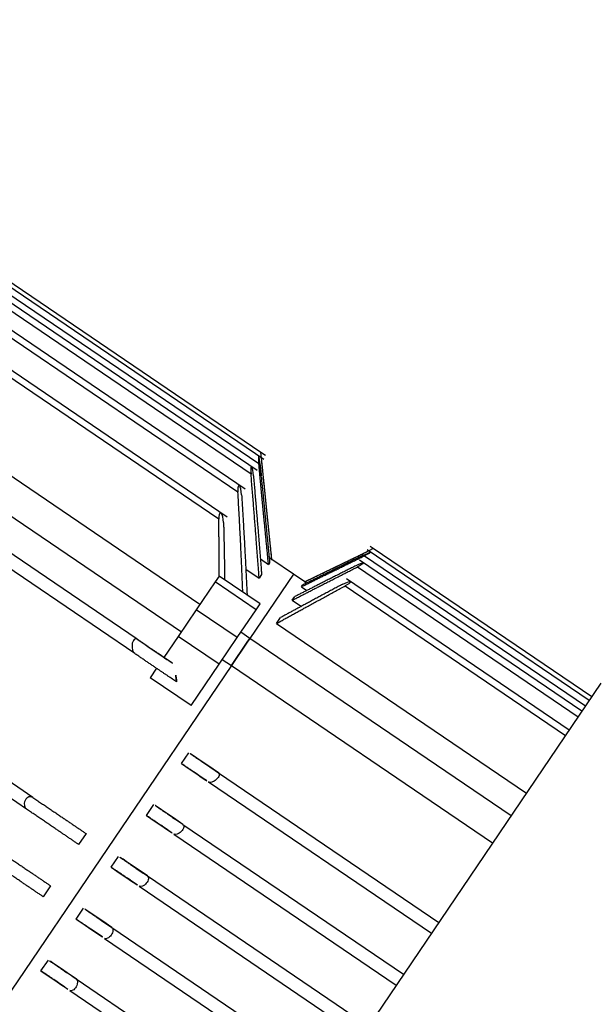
# Model space of a CAD drawing. Header units: metres. Extents: x 7482748 to 7484637, y 5684406 to 5687014.
# Tile 283 of 295: x 7484508.252 to 7484508.357, y 5686560.257 to 5686560.436. Entities that reach past the tile are written whole.
import ezdxf

# ---------------------------------------------------------------- set-up
doc = ezdxf.new("R2010")
doc.units = ezdxf.units.M
doc.header["$MEASUREMENT"] = 0
doc.layers.add('projektowane obiekty', color=5, linetype='Continuous', lineweight=35)

# ---------------------------------------------------------------- blocks, each defined once
blk = doc.blocks.new('zw$D414')
at = {"layer": 'projektowane obiekty', "lineweight": 30}
for p, q in [((10.27730267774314, 2.331734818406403), (10.1356517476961, 2.331734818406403)), ((10.27616350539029, 2.332500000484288), (10.13589490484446, 2.332500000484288)), ((10.27616350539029, 2.332500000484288), (10.27615875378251, 2.332505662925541)), ((10.27716912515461, 2.332500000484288), (10.27616350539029, 2.332500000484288)), ((10.27680556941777, 2.331734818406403), (10.27616350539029, 2.332500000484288)), ((10.28875000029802, 2.317499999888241), (10.27680556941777, 2.331734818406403)), ((10.35099999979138, 2.332500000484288), (10.35099999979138, 2.156500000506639)), ((10.27703019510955, 2.330534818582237), (10.13571278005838, 2.330534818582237)), ((10.27743638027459, 2.329397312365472), (10.13562369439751, 2.329397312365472)), ((10.27689716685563, 2.328197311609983), (10.13574073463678, 2.328197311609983)), ((10.30247842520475, 2.3287209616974), (10.30158708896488, 2.327177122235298)), ((10.35099999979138, 2.3287209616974), (10.3021405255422, 2.3287209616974)), ((10.30292820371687, 2.329499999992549), (10.30223492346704, 2.329499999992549)), ((10.30292820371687, 2.329499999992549), (10.30247842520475, 2.3287209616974)), ((10.3029313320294, 2.329505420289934), (10.30292820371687, 2.329499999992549)), ((10.35099999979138, 2.329499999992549), (10.30292820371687, 2.329499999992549)), ((10.30158708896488, 2.327177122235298), (10.29600000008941, 2.317499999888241)), ((10.35099999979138, 2.326338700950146), (10.30204599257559, 2.326338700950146)), ((10.30233449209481, 2.327520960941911), (10.35099999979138, 2.327520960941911)), ((10.27757043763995, 2.325349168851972), (10.13559549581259, 2.325349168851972)), ((10.3024284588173, 2.325138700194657), (10.35099999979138, 2.325138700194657)), ((10.27676438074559, 2.324149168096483), (10.13576863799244, 2.324149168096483)), ((10.35099999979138, 2.32220359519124), (10.30195128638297, 2.32220359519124)), ((10.30252224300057, 2.321003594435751), (10.35099999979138, 2.321003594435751)), ((10.27770468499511, 2.31930869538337), (10.13556731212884, 2.31930869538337)), ((10.27663183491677, 2.318108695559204), (10.13579649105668, 2.318108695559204)), ((10.288151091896, 2.317490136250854), (10.28875000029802, 2.317490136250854)), ((10.29349999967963, 2.317499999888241), (10.28875000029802, 2.317499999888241)), ((10.29349999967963, 2.317499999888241), (10.29349999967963, 2.303361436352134)), ((10.29349999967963, 2.317499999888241), (10.29349999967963, 2.303361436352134)), ((10.29600000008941, 2.317499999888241), (10.29349999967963, 2.317499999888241)), ((10.29600000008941, 2.317490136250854), (10.2964039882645, 2.317490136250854)), ((10.28696771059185, 2.316386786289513), (10.28875000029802, 2.316386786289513)), ((10.28875000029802, 2.316769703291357), (10.28875000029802, 2.316386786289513)), ((10.29600000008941, 2.316404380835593), (10.29600000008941, 2.3167838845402)), ((10.29600000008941, 2.316404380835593), (10.2972017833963, 2.316404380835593)), ((10.28875000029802, 2.314168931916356), (10.28875000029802, 2.313372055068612)), ((10.29600000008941, 2.313442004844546), (10.29600000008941, 2.31423119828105)), ((10.28580380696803, 2.313372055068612), (10.28875000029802, 2.313372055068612)), ((10.29600000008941, 2.313442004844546), (10.29798482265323, 2.313442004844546)), ((10.28249999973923, 2.309595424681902), (10.28249999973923, 2.30830501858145)), ((10.29150000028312, 2.309595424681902), (10.28249999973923, 2.309595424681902)), ((10.29150000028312, 2.30830501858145), (10.29150000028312, 2.309595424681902)), ((10.29600000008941, 2.30834230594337), (10.29600000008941, 2.309615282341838)), ((10.29600000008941, 2.30834230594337), (10.35099999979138, 2.30834230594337)), ((10.28249999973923, 2.30830501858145), (10.28249999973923, 2.302162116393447)), ((10.29150000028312, 2.30830501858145), (10.28249999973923, 2.30830501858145)), ((10.29150000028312, 2.302162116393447), (10.29150000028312, 2.30830501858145)), ((10.28249999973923, 2.303361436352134), (10.14049999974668, 2.303361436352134)), ((10.29349999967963, 2.303361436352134), (10.29150000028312, 2.303361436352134)), ((10.29349999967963, 2.303361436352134), (10.29349999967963, 2.302482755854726)), ((10.29349999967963, 2.302482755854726), (10.29349999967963, 2.303361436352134)), ((10.35099999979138, 2.303361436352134), (10.29349999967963, 2.303361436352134)), ((10.28249999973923, 2.302162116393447), (10.28249999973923, 2.296309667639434)), ((10.29150000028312, 2.302162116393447), (10.28249999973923, 2.302162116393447)), ((10.29150000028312, 2.296309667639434), (10.29150000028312, 2.302162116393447)), ((10.29349999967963, 2.302482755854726), (10.29349999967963, 2.29736143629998)), ((10.29349999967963, 2.29736143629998), (10.29349999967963, 2.302482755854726)), ((10.14049999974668, 2.29736143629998), (10.28249999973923, 2.29736143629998)), ((10.28249999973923, 2.296309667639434), (10.28249999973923, 2.291699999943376)), ((10.29150000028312, 2.296309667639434), (10.28249999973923, 2.296309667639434)), ((10.29150000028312, 2.29736143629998), (10.29349999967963, 2.29736143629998)), ((10.29150000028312, 2.287233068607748), (10.29150000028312, 2.296309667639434)), ((10.29349999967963, 2.29736143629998), (10.29349999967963, 2.191638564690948)), ((10.29349999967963, 2.29736143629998), (10.29349999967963, 2.191638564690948)), ((10.29349999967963, 2.29736143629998), (10.35099999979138, 2.29736143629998)), ((10.27663183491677, 2.291699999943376), (10.22657947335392, 2.291699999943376)), ((10.27769900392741, 2.289300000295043), (10.22799399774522, 2.289300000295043)), ((10.28249999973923, 2.289300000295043), (10.28249999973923, 2.287233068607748)), ((10.29150000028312, 2.287233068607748), (10.28249999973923, 2.287233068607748)), ((10.29600000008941, 2.277499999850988), (10.29600000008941, 2.279900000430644)), ((10.30252224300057, 2.279900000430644), (10.35099999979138, 2.279900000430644)), ((10.30195679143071, 2.277499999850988), (10.35099999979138, 2.277499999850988)), ((10.29600000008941, 2.266100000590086), (10.29600000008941, 2.268500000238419)), ((10.3024284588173, 2.268500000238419), (10.35099999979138, 2.268500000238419)), ((10.30205149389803, 2.266100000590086), (10.35099999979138, 2.266100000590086)), ((10.27703019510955, 2.25719999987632), (10.22850000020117, 2.25719999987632)), ((10.28875000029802, 2.25719999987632), (10.28875000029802, 2.254800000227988)), ((10.29600000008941, 2.254700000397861), (10.29600000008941, 2.257100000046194)), ((10.30233449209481, 2.257100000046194), (10.35099999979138, 2.257100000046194)), ((10.27729697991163, 2.254800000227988), (10.22850000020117, 2.254800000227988)), ((10.30214601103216, 2.254700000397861), (10.35099999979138, 2.254700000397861)), ((10.28875000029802, 2.245699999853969), (10.28875000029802, 2.243300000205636)), ((10.29600000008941, 2.243300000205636), (10.29600000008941, 2.245699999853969)), ((10.3022403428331, 2.245699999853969), (10.35099999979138, 2.245699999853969)), ((10.3022403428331, 2.243300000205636), (10.35099999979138, 2.243300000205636)), ((10.29600000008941, 2.231900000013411), (10.29600000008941, 2.234300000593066)), ((10.30214601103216, 2.234300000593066), (10.35099999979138, 2.234300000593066)), ((10.30233449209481, 2.231900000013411), (10.35099999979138, 2.231900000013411))]:
    blk.add_line(p, q, dxfattribs=at)
for points in [[(10.27625484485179, 2.331681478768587), (10.27623713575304, 2.331696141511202), (10.27617821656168, 2.331733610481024), (10.27616473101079, 2.331714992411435), (10.27619971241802, 2.331638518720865), (10.27627634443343, 2.331515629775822), (10.27639384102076, 2.331347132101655), (10.2766841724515, 2.330963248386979), (10.27703019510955, 2.330534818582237)], [(10.27729697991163, 2.330534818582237), (10.27695114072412, 2.330941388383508), (10.27661199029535, 2.331321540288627), (10.2763391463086, 2.331604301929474), (10.27625484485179, 2.331681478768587)], [(10.27646410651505, 2.329232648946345), (10.27643390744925, 2.329257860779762), (10.27630769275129, 2.329351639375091), (10.2762198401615, 2.329394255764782), (10.27617013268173, 2.329383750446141), (10.27616887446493, 2.329315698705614), (10.27621437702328, 2.329194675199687), (10.27630453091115, 2.329027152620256), (10.27656469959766, 2.328633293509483), (10.27689716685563, 2.328197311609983)], [(10.27743074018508, 2.328197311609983), (10.27708480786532, 2.328604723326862), (10.27673605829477, 2.328977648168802), (10.27646410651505, 2.329232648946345)], [(10.30214601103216, 2.327520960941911), (10.30239597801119, 2.32794759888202), (10.30263522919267, 2.32833540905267), (10.3028187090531, 2.32860826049), (10.30288349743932, 2.32869038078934), (10.30291969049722, 2.328720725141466), (10.30292711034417, 2.328700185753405), (10.30290539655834, 2.328628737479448), (10.30285682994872, 2.328513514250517), (10.30277976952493, 2.328350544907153), (10.30258097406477, 2.327965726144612), (10.30233449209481, 2.327520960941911)], [(10.30275734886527, 2.326220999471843), (10.30284021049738, 2.326305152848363), (10.30289496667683, 2.326337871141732), (10.30292445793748, 2.326320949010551), (10.30292464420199, 2.326254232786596), (10.30289567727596, 2.326139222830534), (10.30283758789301, 2.325978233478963), (10.30266257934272, 2.325587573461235), (10.3024284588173, 2.325138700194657)], [(10.2765911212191, 2.325169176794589), (10.27654027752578, 2.325207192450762), (10.27639931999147, 2.325297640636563), (10.276287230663, 2.325343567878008), (10.27620372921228, 2.325340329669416), (10.27616575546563, 2.325279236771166), (10.27617489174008, 2.325164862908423), (10.27623233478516, 2.324999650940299), (10.27632590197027, 2.324808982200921), (10.27645590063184, 2.324589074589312), (10.27676438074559, 2.324149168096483)], [(10.27756474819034, 2.324149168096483), (10.27721621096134, 2.32456779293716), (10.27686856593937, 2.324928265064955), (10.2765911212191, 2.325169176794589)], [(10.30205149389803, 2.325138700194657), (10.30207702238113, 2.325183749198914), (10.30230149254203, 2.325565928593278), (10.30255054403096, 2.32594917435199), (10.30275734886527, 2.326220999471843)], [(10.30195679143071, 2.321003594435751), (10.30220730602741, 2.321440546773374), (10.30245786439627, 2.321813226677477), (10.30268654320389, 2.322085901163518), (10.30278215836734, 2.322167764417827), (10.30285350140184, 2.322202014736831), (10.30290435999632, 2.32218870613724), (10.30292636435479, 2.322123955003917), (10.30291951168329, 2.322010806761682), (10.30288380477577, 2.321854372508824), (10.30282364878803, 2.321671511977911), (10.30273620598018, 2.321451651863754), (10.30252224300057, 2.321003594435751)], [(10.27673129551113, 2.319120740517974), (10.27666517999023, 2.31916591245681), (10.27637903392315, 2.319300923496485), (10.2762652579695, 2.319302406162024), (10.27619305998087, 2.319249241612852), (10.27616382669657, 2.31914035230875), (10.27618314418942, 2.318981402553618), (10.27624715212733, 2.318785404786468), (10.27635380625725, 2.318557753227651), (10.27663183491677, 2.318108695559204)], [(10.27769900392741, 2.318108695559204), (10.27735589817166, 2.318538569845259), (10.27701014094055, 2.318892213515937), (10.27673129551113, 2.319120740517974)], [(10.27663183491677, 2.291699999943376), (10.27635380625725, 2.291612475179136), (10.27624717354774, 2.291490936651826), (10.27618314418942, 2.291323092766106), (10.27616382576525, 2.291112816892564), (10.27619305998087, 2.29087190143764), (10.27626523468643, 2.290622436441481), (10.27637903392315, 2.290365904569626), (10.27666517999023, 2.289932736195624), (10.27701014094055, 2.289591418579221), (10.27735589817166, 2.289379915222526), (10.27769900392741, 2.289300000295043)], [(10.30252224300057, 2.279900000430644), (10.30273620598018, 2.279813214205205), (10.30282363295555, 2.279696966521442), (10.30288380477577, 2.279546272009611), (10.30291951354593, 2.27935235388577), (10.30292636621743, 2.279129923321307), (10.30290436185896, 2.278888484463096), (10.30285350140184, 2.278638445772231), (10.30278217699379, 2.278408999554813), (10.30268654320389, 2.278181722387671), (10.30245786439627, 2.277814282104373), (10.30220730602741, 2.277582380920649), (10.30195679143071, 2.277499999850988)], [(10.3024284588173, 2.268500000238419), (10.30266257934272, 2.268412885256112), (10.30283758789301, 2.26815742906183), (10.30289566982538, 2.267962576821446), (10.30292463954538, 2.267742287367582), (10.30292446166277, 2.267505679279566), (10.30289496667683, 2.267255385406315), (10.30284022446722, 2.267018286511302), (10.30275734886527, 2.26678170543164), (10.30255054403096, 2.26641505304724), (10.30230149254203, 2.266178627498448), (10.30212716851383, 2.266107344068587), (10.30207700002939, 2.266100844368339), (10.30205149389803, 2.266100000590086)], [(10.27703019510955, 2.25719999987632), (10.2766841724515, 2.257120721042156), (10.27639384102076, 2.256882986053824), (10.27627636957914, 2.256691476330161), (10.27619971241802, 2.256470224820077), (10.27616473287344, 2.256217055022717), (10.27617821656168, 2.255954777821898), (10.27623711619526, 2.255698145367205), (10.2763391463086, 2.255456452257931), (10.27661199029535, 2.255094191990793), (10.27695114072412, 2.254871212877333), (10.27729697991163, 2.254800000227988)], [(10.30233449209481, 2.257100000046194), (10.30258097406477, 2.257014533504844), (10.30277976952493, 2.256767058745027), (10.30285681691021, 2.256574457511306), (10.30290539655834, 2.256361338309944), (10.30292710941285, 2.256122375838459), (10.30291969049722, 2.255876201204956), (10.30288350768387, 2.255630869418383), (10.3028187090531, 2.255392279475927), (10.30263522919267, 2.25501870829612), (10.30239597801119, 2.254778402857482), (10.30214601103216, 2.254700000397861)], [(10.3022403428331, 2.245699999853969), (10.30249101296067, 2.245618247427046), (10.30271237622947, 2.245374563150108), (10.30280679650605, 2.245181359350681), (10.30287424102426, 2.244963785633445), (10.30291470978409, 2.244733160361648), (10.30292820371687, 2.244500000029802), (10.30291471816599, 2.244266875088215), (10.30287425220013, 2.244036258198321), (10.30280680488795, 2.243818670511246), (10.30271237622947, 2.243625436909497), (10.30249101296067, 2.243381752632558), (10.3022403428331, 2.243300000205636)], [(10.30214601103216, 2.234300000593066), (10.30239597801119, 2.234221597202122), (10.30263522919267, 2.233981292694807), (10.3028187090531, 2.233607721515), (10.30288349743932, 2.233369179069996), (10.30291969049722, 2.233123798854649), (10.30292711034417, 2.232877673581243), (10.30290539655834, 2.232638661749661), (10.30285682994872, 2.23242558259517), (10.30277976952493, 2.232232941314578), (10.30258097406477, 2.231985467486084), (10.30233449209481, 2.231900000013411)]]:
    blk.add_lwpolyline(points, dxfattribs=at)
blk.add_ellipse((9.33439467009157, 1.654133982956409), major_axis=(1.20217068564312, -2.944468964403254e-16), ratio=0.866025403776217, start_param=0.656168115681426, end_param=0.6590807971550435, dxfattribs=at)
for points in [[(10.28875000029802, 2.316386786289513), (10.28341508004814, 2.32284315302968), (10.27703019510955, 2.330534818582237)], [(10.28875000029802, 2.317490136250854), (10.28345741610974, 2.323798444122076), (10.27716346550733, 2.331299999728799)], [(10.27729697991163, 2.330534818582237), (10.27798595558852, 2.329707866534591), (10.27866181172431, 2.328896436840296)], [(10.28875000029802, 2.313372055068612), (10.28339945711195, 2.320130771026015), (10.27689716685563, 2.328197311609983)], [(10.27743074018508, 2.328197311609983), (10.28360805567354, 2.320589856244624), (10.28875000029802, 2.314168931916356)], [(10.27866181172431, 2.328896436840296), (10.2840963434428, 2.322371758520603), (10.28875000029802, 2.316769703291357)], [(10.29600000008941, 2.317490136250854), (10.29890505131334, 2.322522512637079), (10.3022403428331, 2.328300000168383)], [(10.29600000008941, 2.316404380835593), (10.29893998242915, 2.321574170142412), (10.30233449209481, 2.327520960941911)], [(10.30214601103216, 2.327520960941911), (10.2988605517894, 2.321787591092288), (10.29600000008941, 2.3167838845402)], [(10.29600000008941, 2.313442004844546), (10.29896288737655, 2.318875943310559), (10.3024284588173, 2.325138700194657)], [(10.30205149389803, 2.325138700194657), (10.29880626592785, 2.31931964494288), (10.29600000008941, 2.31423119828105)], [(10.28770328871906, 2.309601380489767), (10.28278352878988, 2.316288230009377), (10.27676438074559, 2.324149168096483)], [(10.27756474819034, 2.324149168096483), (10.28366705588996, 2.316266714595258), (10.28865398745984, 2.309590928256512)], [(10.30195679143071, 2.321003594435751), (10.29873888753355, 2.314933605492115), (10.29600000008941, 2.309615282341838)], [(10.29600000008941, 2.30834230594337), (10.29896692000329, 2.314218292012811), (10.30252224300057, 2.321003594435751)], [(10.28252902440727, 2.309604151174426), (10.27976120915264, 2.313678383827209), (10.27663183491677, 2.318108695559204)], [(10.27769900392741, 2.318108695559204), (10.2808905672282, 2.313656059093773), (10.28371206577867, 2.309573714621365)], [(10.28257795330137, 2.309532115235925), (10.2825535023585, 2.309568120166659), (10.28252902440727, 2.309604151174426)], [(10.27663183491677, 2.291699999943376), (10.28106090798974, 2.291699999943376), (10.28477728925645, 2.291699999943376)], [(10.28691756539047, 2.289300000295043), (10.28276341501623, 2.289300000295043), (10.27769900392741, 2.289300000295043)], [(10.30252224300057, 2.279900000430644), (10.29896692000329, 2.279900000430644), (10.29600000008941, 2.279900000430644)], [(10.29600000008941, 2.277499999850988), (10.29873888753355, 2.277499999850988), (10.30195679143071, 2.277499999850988)], [(10.3024284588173, 2.268500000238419), (10.29896288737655, 2.268500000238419), (10.29600000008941, 2.268500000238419)], [(10.29600000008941, 2.266100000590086), (10.29880626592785, 2.266100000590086), (10.30205149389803, 2.266100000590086)], [(10.27703019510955, 2.25719999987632), (10.28341508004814, 2.25719999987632), (10.28875000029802, 2.25719999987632)], [(10.30233449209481, 2.257100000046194), (10.29893998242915, 2.257100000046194), (10.29600000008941, 2.257100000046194)], [(10.28875000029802, 2.254800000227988), (10.28352142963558, 2.254800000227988), (10.27729697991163, 2.254800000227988)], [(10.29600000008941, 2.254700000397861), (10.2988605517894, 2.254700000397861), (10.30214601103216, 2.254700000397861)], [(10.27716346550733, 2.245699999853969), (10.2834574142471, 2.245699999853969), (10.28875000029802, 2.245699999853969)], [(10.3022403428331, 2.245699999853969), (10.29890505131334, 2.245699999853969), (10.29600000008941, 2.245699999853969)], [(10.28875000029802, 2.243300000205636), (10.2834574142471, 2.243300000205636), (10.27716346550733, 2.243300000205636)], [(10.29600000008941, 2.243300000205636), (10.29890505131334, 2.243300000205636), (10.3022403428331, 2.243300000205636)], [(10.30214601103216, 2.234300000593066), (10.2988605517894, 2.234300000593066), (10.29600000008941, 2.234300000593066)], [(10.29600000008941, 2.231900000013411), (10.29893998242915, 2.231900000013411), (10.30233449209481, 2.231900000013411)]]:
    blk.add_open_spline(points, degree=2, dxfattribs=at)

msp = doc.modelspace()

# ---------------------------------------------------------------- block references
at = {"linetype": 'Continuous', "rotation": 325.8417172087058}
msp.add_blockref('zw$D414', (7484498.482469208, 5686564.197069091), dxfattribs=at)

doc.saveas('drawing.dxf')
